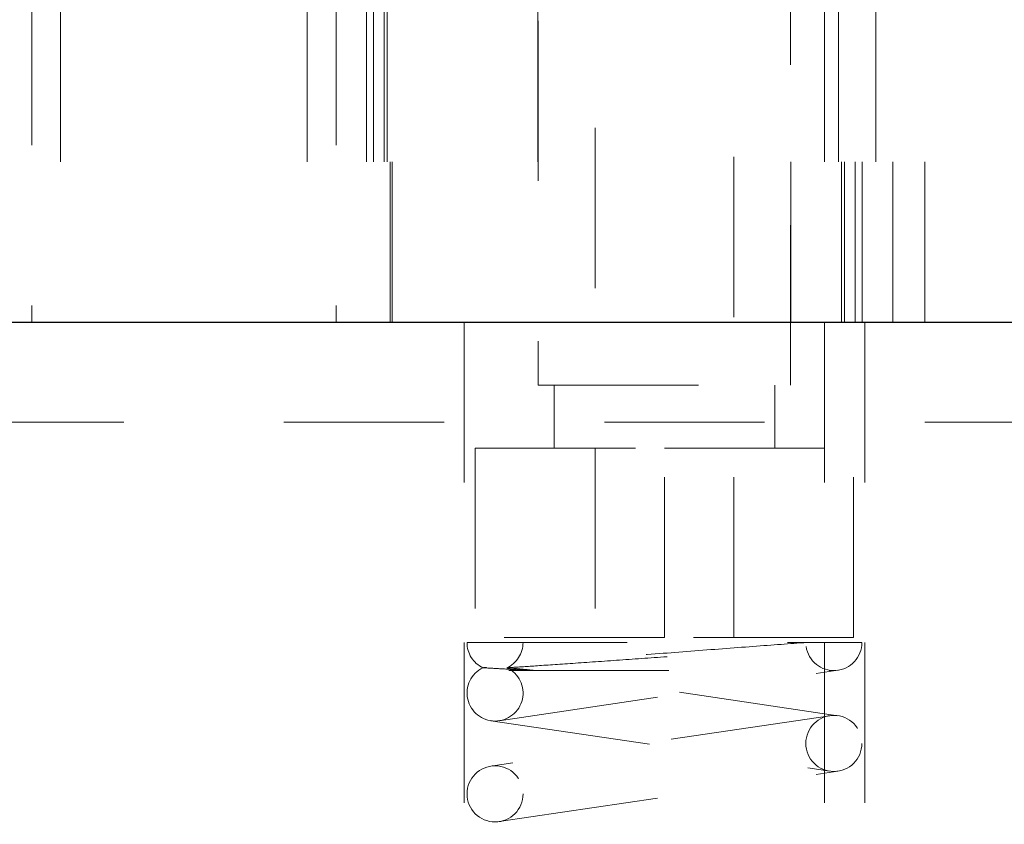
# Model space of a CAD drawing. Header units: inches. Extents: x 1880 to 2363, y -453 to -54.
# Tile 818 of 1056: x 2039.729 to 2040.344, y -79.957 to -79.455. Entities that reach past the tile are written whole.
import ezdxf

# ---------------------------------------------------------------- set-up
doc = ezdxf.new("R2010")
doc.units = ezdxf.units.IN
doc.header["$LTSCALE"] = 0.5
doc.header["$MEASUREMENT"] = 0
doc.linetypes.add('HIDDEN', pattern=[0.225, 0.15, -0.075])
for name, color, linetype in [('DIE-M-S', 8, 'Continuous'), ('DIE-M-S2', 1, 'Continuous'), ('DIE-M-S3', 8, 'Continuous'), ('SVD-M-S', 8, 'Continuous')]:
    doc.layers.add(name, color=color, linetype=linetype)

msp = doc.modelspace()

# ---------------------------------------------------------------- linework, layer by layer
at = {"layer": 'DIE-M-S', "linetype": 'HIDDEN', "lineweight": 18}
for p, q in [((2039.75482, -78.64382), (2039.75482, -79.64382)), ((2039.90876, -78.64382), (2039.90876, -79.64382)), ((2039.94584, -78.64382), (2039.94584, -79.64382)), ((2039.95025, -78.64382), (2039.95025, -79.64382)), ((2039.95873, -78.64382), (2039.95873, -79.64382)), ((2039.96067, -79.64382), (2039.96067, -78.64382)), ((2039.96179, -79.64382), (2039.96179, -78.64382)), ((2040.05279, -78.64382), (2040.05279, -79.64382)), ((2040.21079, -79.64382), (2040.21079, -78.64382)), ((2040.24041, -78.64382), (2040.24041, -79.64382)), ((2040.24235, -79.64382), (2040.24235, -78.64382)), ((2040.25083, -79.64382), (2040.25083, -78.64382)), ((2040.25525, -79.64382), (2040.25525, -78.64382)), ((2040.26379, -78.64382), (2040.26379, -79.64382)), ((2040.27429, -79.64382), (2040.27429, -78.64382))]:
    msp.add_line(p, q, dxfattribs=at)
at = {"layer": 'DIE-M-S', "linetype": 'Continuous', "lineweight": 25}
msp.add_line((2038.93179, -79.64382), (2042.58179, -79.64382), dxfattribs=at)
at = {"layer": 'DIE-M-S2', "linetype": 'HIDDEN', "lineweight": 18}
for p, q in [((2039.73679, -78.63335), (2039.73679, -79.64382)), ((2039.92679, -78.63335), (2039.92679, -79.64382)), ((2039.95679, -78.64382), (2039.95679, -79.64382))]:
    msp.add_line(p, q, dxfattribs=at)
at = {"layer": 'DIE-M-S3', "linetype": 'HIDDEN', "lineweight": 18}
for p, q in [((2040.05305, -78.65563), (2040.05305, -79.68319)), ((2040.21053, -79.68319), (2040.21053, -78.65563)), ((2040.08848, -78.72256), (2040.08848, -79.84067)), ((2040.1751, -79.84067), (2040.1751, -78.72256)), ((2040.24429, -79.64382), (2040.24429, -78.89382)), ((2040.29429, -79.64382), (2040.29429, -78.89382)), ((2040.00679, -79.64382), (2040.00679, -80.14382)), ((2040.25679, -80.14382), (2040.25679, -79.64382)), ((2040.05305, -79.68319), (2040.21053, -79.68319)), ((2040.06289, -79.68319), (2040.06289, -79.72256)), ((2040.20069, -79.72256), (2040.20069, -79.68319)), ((2036.89429, -79.70632), (2040.51929, -79.70632)), ((2040.01368, -79.72256), (2040.13179, -79.72256)), ((2040.01368, -79.72256), (2040.01368, -79.84067)), ((2040.13179, -79.72256), (2040.2499, -79.72256)), ((2040.13179, -79.84067), (2040.13179, -79.72256)), ((2040.2499, -79.84067), (2040.2499, -79.72256)), ((2040.13179, -79.84067), (2040.01368, -79.84067)), ((2040.2499, -79.84067), (2040.13179, -79.84067))]:
    msp.add_line(p, q, dxfattribs=at)
at = {"layer": 'DIE-M-S3', "linetype": 'Continuous', "lineweight": 25}
msp.add_line((2038.93179, -79.64382), (2042.58179, -79.64382), dxfattribs=at)
at = {"layer": 'SVD-M-S', "linetype": 'HIDDEN', "lineweight": 18}
for p, q in [((2040.23179, -80.14382), (2040.23179, -78.89382)), ((2040.00854, -79.84382), (2040.22004, -79.84382)), ((2040.24012, -79.88951), (2040.04546, -79.86052)), ((2040.02862, -79.89263), (2040.24012, -79.86113)), ((2040.03461, -79.86132), (2040.23754, -79.86132)), ((2040.23496, -79.88951), (2040.02346, -79.92101)), ((2040.02346, -79.89263), (2040.23496, -79.92413)), ((2040.02862, -79.95563), (2040.24012, -79.92413))]:
    msp.add_line(p, q, dxfattribs=at)
for centre in [(2040.23754, -79.90682), (2040.02604, -79.93832)]:
    msp.add_circle(centre, 0.0175, dxfattribs=at)
for centre, start, end in [((2040.02604, -79.84382), 180, 244.1949), ((2040.02604, -79.84382), 294.60211, 0), ((2040.23754, -79.84382), 188.47114, 0), ((2040.02604, -79.87532), 115.84193, 64.15807)]:
    msp.add_arc(centre, 0.0175, start, end, dxfattribs=at)
for points, knots in [([(2040.22004, -79.84382), (2040.21883, -79.84391), (2040.20797, -79.84472), (2040.1834, -79.84656), (2040.1437, -79.84957), (2040.10362, -79.85266), (2040.06763, -79.85549), (2040.03969, -79.85775), (2040.02168, -79.85928), (2040.0195, -79.85947), (2040.01841, -79.85957)], [0, 0, 0, 0, 0.01832, 0.163564, 0.30635, 0.44679, 0.585451, 0.723306, 0.862242, 1, 1, 1, 1]), ([(2040.03367, -79.85957), (2040.03377, -79.85956), (2040.0342, -79.85953), (2040.04144, -79.85907), (2040.06075, -79.85778), (2040.08791, -79.85591), (2040.11923, -79.85371), (2040.151, -79.85144), (2040.17972, -79.84936), (2040.20254, -79.8477), (2040.21417, -79.84684), (2040.21802, -79.84656), (2040.21918, -79.84647), (2040.21959, -79.84644), (2040.2199, -79.84642), (2040.22007, -79.84641), (2040.22021, -79.8464), (2040.22022, -79.8464), (2040.22023, -79.8464)], [0, 0, 0, 0, 0.0309821, 0.1390962, 0.2504876, 0.3623209, 0.4730784, 0.5820155, 0.6889003, 0.7939871, 0.8989406, 0.9391461, 0.9491777, 0.9666759, 0.9710489, 0.9804409, 0.9899847, 1, 1, 1, 1]), ([(2040.22004, -79.84382), (2040.22325, -79.84382), (2040.22971, -79.84382), (2040.23866, -79.84382), (2040.24658, -79.84382), (2040.25346, -79.84382), (2040.25446, -79.84382), (2040.25504, -79.84382)], [0, 0, 0, 0, 0.148074, 0.298387, 0.500238, 0.70736, 1, 1, 1, 1]), ([(2040.03367, -79.85957), (2040.03468, -79.85967), (2040.03618, -79.85982), (2040.04363, -79.86054), (2040.04774, -79.86095), (2040.04968, -79.86116), (2040.05044, -79.86125), (2040.05063, -79.8613), (2040.05058, -79.86131), (2040.05044, -79.86132), (2040.0502, -79.86132), (2040.04991, -79.86131), (2040.04943, -79.86129), (2040.04826, -79.86124), (2040.04453, -79.86105), (2040.03556, -79.86053), (2040.02384, -79.85987), (2040.01873, -79.85959), (2040.01846, -79.85957), (2040.01841, -79.85957)], [0, 0, 0, 0, 0.237961, 0.355865, 0.413956, 0.44301, 0.457672, 0.46502, 0.468145, 0.471305, 0.47319, 0.475075, 0.477741, 0.48268, 0.498915, 0.563833, 0.736538, 0.955602, 1, 1, 1, 1])]:
    msp.add_open_spline(points, degree=3, knots=knots, dxfattribs=at)

doc.saveas('drawing.dxf')
